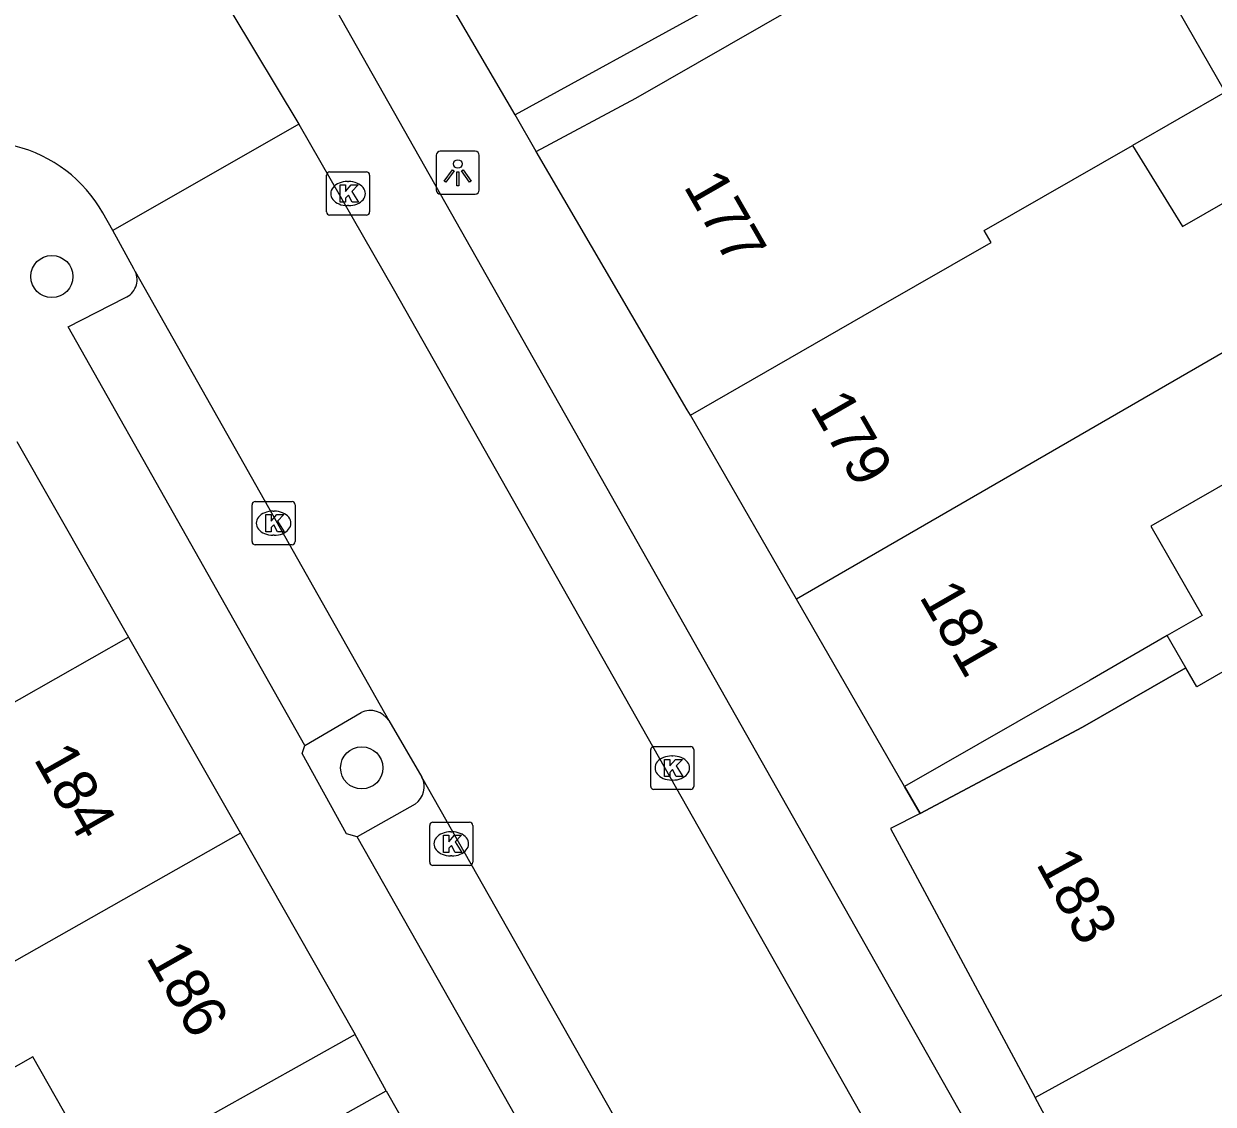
# Model space of a CAD drawing. Extents: x 159888 to 160757, y 384031 to 384746.
# Drawn here: x 160488.98 to 160516.55, y 384311.18 to 384336.23 of the extents above; entities that cross this region are included whole.
import ezdxf

# ---------------------------------------------------------------- set-up
doc = ezdxf.new("R2010")
doc.units = 0
for name, color, linetype in [('IMGEO_Boom', 7, 'Continuous'), ('IMGEO_Kolk', 7, 'Continuous'), ('IMGEO_Lichtpunt', 7, 'Continuous'), ('IMGEO_Pand', 7, 'Continuous'), ('IMGEO_Pand_nummerreeks', 7, 'Continuous'), ('IMGEO_Pand_overbouw', 7, 'Continuous'), ('IMGEO_Parkeervlak_open', 7, 'Continuous'), ('IMGEO_Rijbaan_lokaal_open', 7, 'Continuous'), ('IMGEO_Voetpad_open', 7, 'Continuous')]:
    doc.layers.add(name, color=color, linetype=linetype)

msp = doc.modelspace()

# ---------------------------------------------------------------- linework, layer by layer
at = {"layer": 'IMGEO_Boom'}
for centre in [(160489.633, 384330.372), (160496.816, 384318.981)]:
    msp.add_circle(centre, 0.489, dxfattribs=at)
at = {"layer": 'IMGEO_Kolk'}
for p, q in [((160495.997, 384331.869), (160495.997, 384332.721)), ((160496.072, 384332.795), (160496.924, 384332.795)), ((160496.998, 384332.721), (160496.998, 384331.869)), ((160496.485, 384332.575), (160496.51, 384332.575)), ((160496.508, 384332.015), (160496.483, 384332.015)), ((160496.924, 384331.795), (160496.072, 384331.795)), ((160494.272, 384324.227), (160494.272, 384325.079)), ((160494.347, 384325.153), (160495.199, 384325.153)), ((160495.273, 384325.079), (160495.273, 384324.227)), ((160494.76, 384324.933), (160494.785, 384324.933)), ((160495.199, 384324.153), (160494.347, 384324.153)), ((160494.783, 384324.373), (160494.758, 384324.373)), ((160503.588, 384319.478), (160504.44, 384319.478)), ((160503.513, 384318.552), (160503.513, 384319.404)), ((160504.001, 384319.258), (160504.026, 384319.258)), ((160504.514, 384319.404), (160504.514, 384318.552)), ((160504.024, 384318.698), (160503.999, 384318.698)), ((160504.44, 384318.478), (160503.588, 384318.478)), ((160498.39, 384316.794), (160498.39, 384317.646)), ((160498.465, 384317.72), (160499.317, 384317.72)), ((160499.391, 384317.646), (160499.391, 384316.794)), ((160498.878, 384317.5), (160498.903, 384317.5)), ((160499.317, 384316.72), (160498.465, 384316.72)), ((160498.901, 384316.94), (160498.876, 384316.94))]:
    msp.add_line(p, q, dxfattribs=at)
for points in [[(160495.997, 384331.869), (160495.997, 384332.721)], [(160496.072, 384332.795), (160496.924, 384332.795)], [(160496.998, 384332.721), (160496.998, 384331.869)], [(160496.318, 384332.495), (160496.441, 384332.495), (160496.441, 384332.344), (160496.571, 384332.495), (160496.735, 384332.495), (160496.589, 384332.344), (160496.742, 384332.095), (160496.59, 384332.095), (160496.505, 384332.259), (160496.441, 384332.192), (160496.441, 384332.095), (160496.318, 384332.095), (160496.318, 384332.495)], [(160496.924, 384331.795), (160496.072, 384331.795)], [(160494.272, 384324.227), (160494.272, 384325.079)], [(160494.347, 384325.153), (160495.199, 384325.153)], [(160495.273, 384325.079), (160495.273, 384324.227)], [(160494.593, 384324.853), (160494.716, 384324.853), (160494.716, 384324.702), (160494.846, 384324.853), (160495.01, 384324.853), (160494.864, 384324.702), (160495.017, 384324.453), (160494.865, 384324.453), (160494.78, 384324.617), (160494.716, 384324.55), (160494.716, 384324.453), (160494.593, 384324.453), (160494.593, 384324.853)], [(160495.199, 384324.153), (160494.347, 384324.153)], [(160503.588, 384319.478), (160504.44, 384319.478)], [(160503.513, 384318.552), (160503.513, 384319.404)], [(160503.834, 384319.178), (160503.957, 384319.178), (160503.957, 384319.027), (160504.087, 384319.178), (160504.251, 384319.178), (160504.105, 384319.027), (160504.258, 384318.778), (160504.106, 384318.778), (160504.021, 384318.942), (160503.957, 384318.875), (160503.957, 384318.778), (160503.834, 384318.778), (160503.834, 384319.178)], [(160504.514, 384319.404), (160504.514, 384318.552)], [(160504.44, 384318.478), (160503.588, 384318.478)], [(160498.39, 384316.794), (160498.39, 384317.646)], [(160498.465, 384317.72), (160499.317, 384317.72)], [(160499.391, 384317.646), (160499.391, 384316.794)], [(160498.711, 384317.42), (160498.834, 384317.42), (160498.834, 384317.269), (160498.964, 384317.42), (160499.128, 384317.42), (160498.982, 384317.269), (160499.135, 384317.02), (160498.983, 384317.02), (160498.898, 384317.184), (160498.834, 384317.117), (160498.834, 384317.02), (160498.711, 384317.02), (160498.711, 384317.42)], [(160499.317, 384316.72), (160498.465, 384316.72)]]:
    msp.add_lwpolyline(points, dxfattribs=at)
for centre, start, end in [((160496.074, 384332.719), 91.552, 178.448), ((160496.074, 384332.719), 91.552, 178.448), ((160496.922, 384332.719), 1.552, 88.448), ((160496.922, 384332.719), 1.552, 88.448), ((160496.074, 384331.871), 181.552, 268.448), ((160496.074, 384331.871), 181.552, 268.448), ((160496.922, 384331.871), 271.552, 358.448), ((160496.922, 384331.871), 271.552, 358.448), ((160494.349, 384325.077), 91.552, 178.448), ((160494.349, 384325.077), 91.552, 178.448), ((160495.197, 384325.077), 1.552, 88.448), ((160495.197, 384325.077), 1.552, 88.448), ((160494.349, 384324.229), 181.552, 268.448), ((160494.349, 384324.229), 181.552, 268.448), ((160495.197, 384324.229), 271.552, 358.448), ((160495.197, 384324.229), 271.552, 358.448), ((160503.59, 384319.402), 91.552, 178.448), ((160503.59, 384319.402), 91.552, 178.448), ((160504.438, 384319.402), 1.552, 88.448), ((160504.438, 384319.402), 1.552, 88.448), ((160503.59, 384318.554), 181.552, 268.448), ((160503.59, 384318.554), 181.552, 268.448), ((160504.438, 384318.554), 271.552, 358.448), ((160504.438, 384318.554), 271.552, 358.448), ((160498.467, 384317.644), 91.552, 178.448), ((160498.467, 384317.644), 91.552, 178.448), ((160499.315, 384317.644), 1.552, 88.448), ((160499.315, 384317.644), 1.552, 88.448), ((160498.467, 384316.796), 181.552, 268.448), ((160498.467, 384316.796), 181.552, 268.448), ((160499.315, 384316.796), 271.552, 358.448), ((160499.315, 384316.796), 271.552, 358.448)]:
    msp.add_arc(centre, 0.0765, start, end, dxfattribs=at)
for centre, major_axis, ratio, start_param, end_param in [((160496.484, 384332.295), (-0.387, 0.002), 0.722429, 4.712389, 7.853982), ((160496.509, 384332.295), (-0.39, 0.002), 0.717154, 1.570796, 4.712389), ((160494.759, 384324.653), (-0.387, 0.002), 0.722429, 4.712389, 7.853982), ((160494.784, 384324.653), (-0.39, 0.002), 0.717154, 1.570796, 4.712389), ((160504, 384318.978), (-0.387, 0.002), 0.722429, 4.712389, 7.853982), ((160504.025, 384318.978), (-0.39, 0.002), 0.717154, 1.570796, 4.712389), ((160498.877, 384317.22), (-0.387, 0.002), 0.722429, 4.712389, 7.853982), ((160498.902, 384317.22), (-0.39, 0.002), 0.717154, 1.570796, 4.712389)]:
    msp.add_ellipse(centre, major_axis=major_axis, ratio=ratio, start_param=start_param, end_param=end_param, dxfattribs=at)
at = {"layer": 'IMGEO_Lichtpunt'}
for p, q in [((160499.444, 384333.278), (160498.636, 384333.278)), ((160499.444, 384333.278), (160498.636, 384333.278)), ((160498.542, 384333.183), (160498.542, 384332.376)), ((160498.542, 384333.183), (160498.542, 384332.376)), ((160499.538, 384332.376), (160499.538, 384333.183)), ((160499.538, 384332.376), (160499.538, 384333.183)), ((160498.636, 384332.282), (160499.444, 384332.282)), ((160498.636, 384332.282), (160499.444, 384332.282))]:
    msp.add_line(p, q, dxfattribs=at)
for points in [[(160498.916, 384332.847), (160498.955, 384332.819), (160498.767, 384332.557), (160498.729, 384332.584), (160498.916, 384332.847)], [(160499.018, 384332.799), (160499.065, 384332.799), (160499.065, 384332.477), (160499.018, 384332.477), (160499.018, 384332.799)], [(160499.128, 384332.819), (160499.166, 384332.846), (160499.353, 384332.584), (160499.314, 384332.556), (160499.128, 384332.819)]]:
    msp.add_lwpolyline(points, dxfattribs=at)
msp.add_circle((160499.041, 384332.981), 0.0994, dxfattribs=at)
for centre, start, end in [((160498.636, 384333.183), 90, 180), ((160498.636, 384333.183), 90, 180), ((160499.444, 384333.183), 0, 90), ((160499.444, 384333.183), 0, 90), ((160498.636, 384332.376), 180, 270), ((160498.636, 384332.376), 180, 270), ((160499.444, 384332.376), 270, 0), ((160499.444, 384332.376), 270, 360)]:
    msp.add_arc(centre, 0.0946, start, end, dxfattribs=at)
at = {"layer": 'IMGEO_Pand'}
for points in [[(160510.827, 384346.464), (160512.217, 384344.158), (160508.783, 384342.211), (160508.86, 384342.098), (160508.493, 384341.916), (160509.868, 384339.538), (160504.827, 384336.564), (160500.369, 384334.119)], [(160500.86, 384333.269), (160503.17, 384334.51), (160507.507, 384336.999), (160511.523, 384339.303), (160516.642, 384342.24), (160517.926, 384340.003), (160515.326, 384338.512), (160515.525, 384338.164), (160514.989, 384337.856), (160516.831, 384334.645), (160514.682, 384333.412)], [(160500.369, 384334.119), (160497.6, 384338.863)], [(160514.682, 384333.412), (160515.837, 384331.532), (160516.362, 384331.833), (160519.324, 384333.533), (160520.813, 384330.939), (160517.856, 384329.229), (160517.769, 384329.179)], [(160504.433, 384327.161), (160504.362, 384327.285), (160500.86, 384333.269)], [(160504.433, 384327.161), (160508.745, 384329.638), (160511.402, 384331.164), (160511.244, 384331.44), (160514.682, 384333.412)], [(160517.769, 384329.179), (160506.895, 384322.893)], [(160517.769, 384329.179), (160518.539, 384327.835), (160519.091, 384326.872), (160515.107, 384324.586), (160516.297, 384322.512), (160515.487, 384322.047), (160513.696, 384321.018), (160509.399, 384318.55)], [(160506.895, 384322.893), (160504.433, 384327.161)], [(160488.821, 384326.551), (160491.412, 384322.008)], [(160509.399, 384318.55), (160506.895, 384322.893)], [(160485.504, 384318.66), (160491.412, 384322.008)], [(160491.412, 384322.008), (160494.003, 384317.464)], [(160521.765, 384316.368), (160520.274, 384318.967), (160520.068, 384318.849), (160518.233, 384322.047), (160516.17, 384320.857), (160515.915, 384321.301), (160513.524, 384319.928), (160509.76, 384317.924)], [(160509.76, 384317.924), (160509.071, 384317.578), (160509.525, 384316.732), (160512.421, 384311.338)], [(160494.003, 384317.464), (160483.325, 384311.413)], [(160494.003, 384317.464), (160496.663, 384312.799)], [(160512.421, 384311.338), (160519.191, 384315.055), (160521.765, 384316.368)], [(160496.663, 384312.799), (160492.245, 384310.328), (160490.773, 384309.494)], [(160490.773, 384309.494), (160489.194, 384312.28), (160484.426, 384309.578), (160484.38, 384309.552), (160482.675, 384308.586), (160481.62, 384310.447), (160483.325, 384311.413)], [(160490.486, 384307.61), (160491.956, 384308.446), (160492.966, 384309.015), (160497.383, 384311.495)], [(160497.383, 384311.495), (160500.525, 384305.972)], [(160515.66, 384305.306), (160512.421, 384311.338)]]:
    msp.add_lwpolyline(points, dxfattribs=at)
at = {"layer": 'IMGEO_Pand_overbouw'}
msp.add_lwpolyline([(160515.915, 384321.301), (160515.487, 384322.047), (160513.696, 384321.018), (160509.399, 384318.55), (160509.76, 384317.924), (160513.524, 384319.928)], close=True, dxfattribs=at)
at = {"layer": 'IMGEO_Parkeervlak_open'}
for points in [[(160495.494, 384319.503), (160496.803, 384320.263)], [(160498.055, 384318.143), (160496.707, 384317.386)]]:
    msp.add_lwpolyline(points, dxfattribs=at)
for centre, start, end in [((160497.018, 384319.811), 32.3516, 115.4253), ((160497.763, 384318.548), 305.8374, 26.1332)]:
    msp.add_arc(centre, 0.5, start, end, dxfattribs=at)
at = {"layer": 'IMGEO_Rijbaan_lokaal_open'}
for points in [[(160493.802, 384336.483), (160495.358, 384333.901)], [(160495.358, 384333.901), (160491.044, 384331.438)], [(160495.358, 384333.901), (160497.578, 384330.042), (160511.635, 384305.223)], [(160491.044, 384331.438), (160490.817, 384331.848)], [(160491.567, 384330.488), (160491.531, 384330.552), (160491.044, 384331.438)], [(160491.567, 384330.488), (160497.44, 384320.079)], [(160497.44, 384320.079), (160498.211, 384318.768)], [(160516.314, 384286.833), (160498.211, 384318.768)]]:
    msp.add_lwpolyline(points, dxfattribs=at)
msp.add_arc((160487.97, 384330.217), 3.281, 29.8057, 121.4605, dxfattribs=at)
at = {"layer": 'IMGEO_Voetpad_open'}
for points in [[(160495.63, 384337.604), (160513.168, 384306.618)], [(160500.86, 384333.269), (160500.369, 384334.119)], [(160495.494, 384319.503), (160490.011, 384329.209), (160491.327, 384329.879)], [(160496.707, 384317.386), (160496.463, 384317.453), (160495.432, 384319.312), (160495.494, 384319.503)], [(160509.76, 384317.924), (160509.399, 384318.55)], [(160515.684, 384287.006), (160514.376, 384286.229), (160496.707, 384317.386)], [(160497.383, 384311.495), (160496.663, 384312.799)]]:
    msp.add_lwpolyline(points, dxfattribs=at)
msp.add_arc((160491.157, 384330.298), 0.452, 292.1391, 24.8432, dxfattribs=at)

# ---------------------------------------------------------------- texts
at = {"layer": 'IMGEO_Pand_nummerreeks'}
for s, rotation, p in [('177', 299.8738, (160504.26, 384332.466)), ('179', 299.8738, (160507.19, 384327.364)), ('181', 299.8738, (160509.722, 384322.955)), ('184', 299.5415, (160489.197, 384319.193)), ('183', 298.7623, (160512.431, 384316.765)), ('186', 299.5415, (160491.803, 384314.595))]:
    msp.add_text(s, height=1, rotation=rotation, dxfattribs=at).set_placement(p)

doc.saveas('drawing.dxf')
